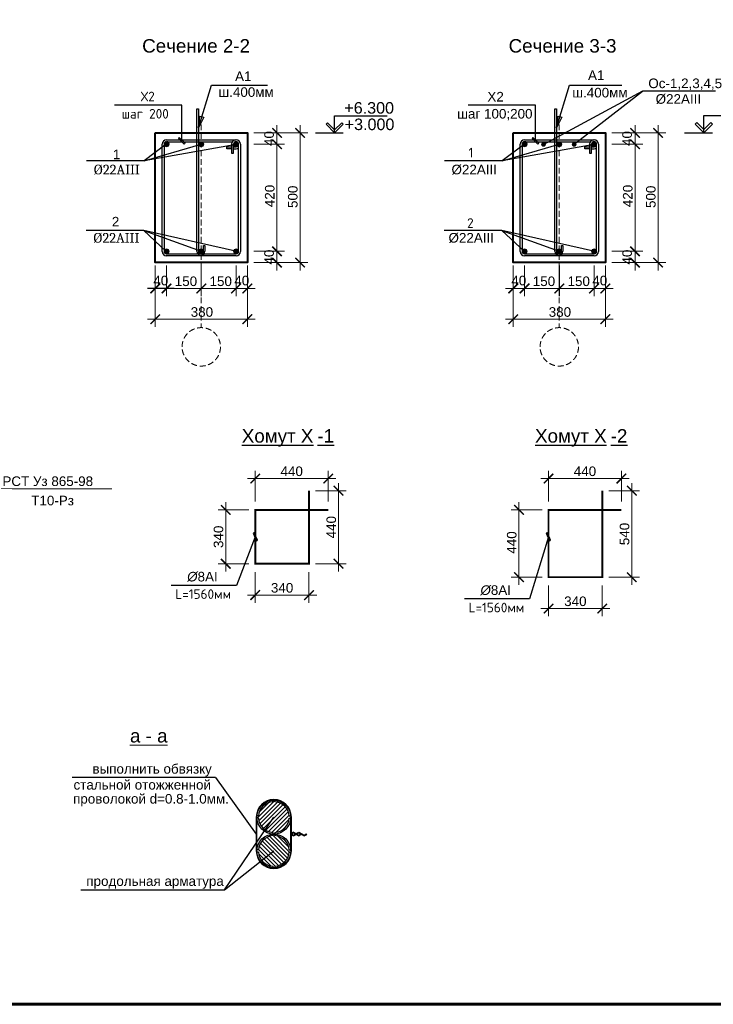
# Model space of a CAD drawing. Header units: millimetres. Extents: x 2063114 to 14983986, y -126020516 to 213791.
# Tile 543 of 656: x 2339810 to 2357873, y -425191 to -399569. Entities that reach past the tile are written whole.
import ezdxf
from ezdxf.enums import TextEntityAlignment as Align

# ---------------------------------------------------------------- set-up
doc = ezdxf.new("R2010")
doc.units = ezdxf.units.MM
doc.linetypes.add('ACAD_ISO04W100', pattern=[30, 24, -3, 0, -3])
doc.linetypes.add('HIDDEN', pattern=[0.375, 0.25, -0.125])
for name, color, linetype, lineweight in [('007-Extension', 32, 'Continuous', 15), ('RRRштриховка', 254, 'Continuous', 0), ('Арматура', 141, 'Continuous', 20), ('оси', 22, 'ACAD_ISO04W100', 13), ('РАЗМЕР АР', 150, 'Continuous', 20)]:
    doc.layers.add(name, color=color, linetype=linetype, lineweight=lineweight)
for name, color, linetype in [('2D-чертеж - Общий', 7, 'Continuous'), ('PDF _РАЗМЕРЫ КЖ', 7, 'Continuous'), ('PDF _Текст', 7, 'Continuous'), ('размер', 7, 'Continuous')]:
    doc.layers.add(name, color=color, linetype=linetype)
doc.styles.get("Standard").update_dxf_attribs({"font": 'arial.ttf'})

# ---------------------------------------------------------------- blocks, each defined once
blk = doc.blocks.new('*U1593')
at = {"color": 0, "lineweight": 60, "ltscale": 25}
blk.add_lwpolyline([(-57400, 41500), (-500, 41500), (-500, 500), (-57400, 500)], close=True, dxfattribs=at)
blk = doc.blocks.new('_ArchTick')
at = {"color": 0, "linetype": 'ByBlock', "const_width": 0.15}
blk.add_lwpolyline([(-0.5, -0.5), (0.5, 0.5)], dxfattribs=at)

msp = doc.modelspace()

# ---------------------------------------------------------------- hatches: boundary and pattern name
at = {"lineweight": 15}
for color, points in [(1, [(2343698.59969, -402811.76443, 1), (2343568.59969, -402811.76443, 1)]), (1, [(2344603.59969, -402811.76443, 1), (2344473.59969, -402811.76443, 1)]), (1, [(2345378.59969, -402811.76443, -1), (2345508.59969, -402811.76443, -1)]), (1, [(2353021.55165, -402811.76443, 1), (2352891.55165, -402811.76443, 1)]), (1, [(2353926.55165, -402811.76443, 1), (2353796.55165, -402811.76443, 1)]), (1, [(2354701.55165, -402811.76443, -1), (2354831.55165, -402811.76443, -1)]), (3, [(2343698.59969, -405596.76443, -1), (2343568.59969, -405596.76443, -1)]), (3, [(2344603.59969, -405596.76443, -1), (2344473.59969, -405596.76443, -1)]), (3, [(2345378.59969, -405596.76443, 1), (2345508.59969, -405596.76443, 1)]), (3, [(2353021.55165, -405596.76443, -1), (2352891.55165, -405596.76443, -1)]), (3, [(2353926.55165, -405596.76443, -1), (2353796.55165, -405596.76443, -1)]), (3, [(2354701.55165, -405596.76443, 1), (2354831.55165, -405596.76443, 1)])]:
    msp.add_hatch(color=color, dxfattribs=at).paths.add_polyline_path(points)
h = msp.add_hatch(color=4, dxfattribs=at)
edge = h.paths.add_edge_path()
edge.add_arc((2353450.51603, -402811.76443), 49.22891, 0, 360)
h = msp.add_hatch(color=4, dxfattribs=at)
edge = h.paths.add_edge_path()
edge.add_arc((2354250.15426, -402811.76443), 49.22891, 0, 360)
at = {"layer": 'RRRштриховка', "ltscale": 1.5}
h = msp.add_hatch(dxfattribs=at)
h.set_pattern_fill('ANSI31', color=0, scale=600, style=0)
h.set_pattern_definition([(45, (2250306.44, -1147557.82), (-53.0330086, 53.0330086), [])])
h.paths.add_polyline_path([(2346458.28794, -420759.38184), (2346458.28794, -420719.27917, 0.370891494), (2346827.16135, -420350.40575), (2346867.26402, -420350.40575, 0.0341306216), (2346867.26402, -420290.40575), (2346827.16135, -420290.40575, 0.370891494), (2346458.28794, -419921.53234), (2346458.28794, -419881.42967, 0.0170603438), (2346428.28794, -419880.40575, 0.0170603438), (2346398.28794, -419881.42967), (2346398.28794, -419921.53234, 0.370891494), (2346029.41453, -420290.40575), (2345989.31186, -420290.40575, 0.0341306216), (2345989.31186, -420350.40575), (2346029.41453, -420350.40575, 0.370891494), (2346398.28794, -420719.27917), (2346398.28794, -420759.38184, 0.0170603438), (2346428.28794, -420760.40575, 0.0170603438)])
h = msp.add_hatch(dxfattribs=at)
h.set_pattern_fill('ANSI31', color=0, scale=600, angle=-90, style=0)
h.set_pattern_definition([(315, (2106123.67, -2261953.82), (53.0330086, 53.0330086), [])])
h.paths.add_polyline_path([(2346458.28794, -421639.38184), (2346458.28794, -421599.27917, 0.370891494), (2346827.16135, -421230.40575), (2346867.26402, -421230.40575, 0.0341306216), (2346867.26402, -421170.40575), (2346827.16135, -421170.40575, 0.370891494), (2346458.28794, -420801.53234), (2346458.28794, -420761.42967, 0.0170603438), (2346428.28794, -420760.40575, 0.0170603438), (2346398.28794, -420761.42967), (2346398.28794, -420801.53234, 0.370891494), (2346029.41453, -421170.40575), (2345989.31186, -421170.40575, 0.0341306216), (2345989.31186, -421230.40575), (2346029.41453, -421230.40575, 0.370891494), (2346398.28794, -421599.27917), (2346398.28794, -421639.38184, 0.0170603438), (2346428.28794, -421640.40575, 0.0170603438)])

# ---------------------------------------------------------------- linework, layer by layer
for p, q in [((2356026.32296, -401424.89882), (2353437.94683, -402827.27216)), ((2354250.15426, -402811.76443), (2356026.32296, -401424.89882)), ((2344423.59969, -405596.76443), (2344423.59969, -401891.76443)), ((2344423.59969, -401891.76443), (2344463.59969, -401891.76443)), ((2344463.59969, -401891.76443), (2344463.59969, -405596.76443)), ((2353746.55165, -405596.76443), (2353746.55165, -401891.76443)), ((2353746.55165, -401891.76443), (2353786.55165, -401891.76443)), ((2353786.55165, -401891.76443), (2353786.55165, -405596.76443)), ((2343628.59969, -402806.76443), (2343053.96536, -403243.20852)), ((2345448.59969, -402816.76443), (2343053.96536, -403243.20852)), ((2343518.59969, -405601.76459), (2343518.59969, -402806.76443)), ((2345558.59969, -402806.76443), (2345558.59969, -405601.76443)), ((2352951.55165, -402806.76443), (2352376.91731, -403243.20852)), ((2354771.55165, -402816.76443), (2352376.91731, -403243.20852)), ((2352841.55165, -405601.76459), (2352841.55165, -402806.76443)), ((2354881.55165, -402806.76443), (2354881.55165, -405601.76443)), ((2344593.59969, -405596.76443), (2344593.59969, -405446.76443)), ((2344593.59969, -405446.76443), (2344633.59969, -405446.76443)), ((2344633.59969, -405446.76443), (2344633.59969, -405596.76443)), ((2353916.55165, -405596.76443), (2353916.55165, -405446.76443)), ((2353916.55165, -405446.76443), (2353956.55165, -405446.76443)), ((2353956.55165, -405446.76443), (2353956.55165, -405596.76443)), ((2345448.59969, -405711.76443), (2343628.59969, -405711.76443)), ((2354771.55165, -405711.76443), (2352951.55165, -405711.76443))]:
    msp.add_line(p, q)
at = {"lineweight": 25}
for p, q in [((2344464.75291, -402380.25801), (2344505.02119, -402078.30334)), ((2344601.13399, -402107.86425), (2344464.75291, -402380.25801)), ((2344505.02119, -402078.30334), (2344601.13399, -402107.86425)), ((2353787.70486, -402380.25801), (2353827.97314, -402078.30334)), ((2353924.08594, -402107.86425), (2353787.70486, -402380.25801)), ((2353827.97314, -402078.30334), (2353924.08594, -402107.86425)), ((2343966.30693, -402636.1578), (2343945.09372, -402657.37101)), ((2343945.09372, -402657.37101), (2344095.09377, -402807.37105)), ((2344116.30697, -402786.15785), (2343966.30693, -402636.1578)), ((2353175.93036, -402636.1578), (2353154.71716, -402657.37101)), ((2353154.71716, -402657.37101), (2353304.7172, -402807.37105)), ((2353325.93041, -402786.15785), (2353175.93036, -402636.1578)), ((2343053.96536, -403243.20852), (2344538.59969, -402811.76443)), ((2344095.09377, -402807.37105), (2344116.30697, -402786.15785)), ((2352376.91731, -403243.20852), (2353861.55165, -402811.76443)), ((2353304.7172, -402807.37105), (2353325.93041, -402786.15785)), ((2343043.96536, -405056.21862), (2344538.59969, -405596.76443)), ((2352366.91731, -405056.21862), (2353861.55165, -405596.76443)), ((2345914.44282, -412922.71544), (2345886.98858, -412934.80945)), ((2345886.98858, -412934.80945), (2345972.50618, -413128.94025)), ((2345999.96041, -413116.84624), (2345914.44282, -412922.71544)), ((2353551.32872, -412922.71544), (2353523.87449, -412934.80945)), ((2353523.87449, -412934.80945), (2353609.39208, -413128.94025)), ((2353636.84632, -413116.84624), (2353551.32872, -412922.71544)), ((2345972.50618, -413128.94025), (2345999.96041, -413116.84624)), ((2353609.39208, -413128.94025), (2353636.84632, -413116.84624))]:
    msp.add_line(p, q, dxfattribs=at)
at = {"color": 0, "linetype": 'Continuous', "lineweight": 25}
for p, q in [((2347826.61988, -402251.98974), (2347786.84512, -402291.7645)), ((2348011.84505, -402437.21494), (2347826.61988, -402251.98974)), ((2348011.84505, -402437.21494), (2348197.07023, -402251.98974)), ((2348197.07023, -402251.98974), (2348236.84498, -402291.7645)), ((2357440.84037, -402245.08109), (2357401.06562, -402284.85584)), ((2357626.06555, -402430.30628), (2357440.84037, -402245.08109)), ((2357626.06555, -402430.30628), (2357811.29072, -402245.08109)), ((2357811.29072, -402245.08109), (2357851.06548, -402284.85584)), ((2347786.84512, -402291.7645), (2348011.84505, -402516.76443)), ((2348236.84498, -402291.7645), (2348011.84505, -402516.76443)), ((2348011.84505, -402516.76443), (2348011.84505, -402437.21494)), ((2348011.84505, -402516.76443), (2348011.84505, -402437.21494)), ((2357401.06562, -402284.85584), (2357626.06555, -402509.85577)), ((2357851.06548, -402284.85584), (2357626.06555, -402509.85577)), ((2357626.06555, -402509.85577), (2357626.06555, -402430.30628)), ((2357626.06555, -402509.85577), (2357626.06555, -402430.30628))]:
    msp.add_line(p, q, dxfattribs=at)
at = {"lineweight": 25, "extrusion": (0.955813, -0.293975, 0)}
for points, elevation in [([(304612.48703, 0), (305774.23926, 0)], 2359160.03748), ([(307353.19725, 0), (308516.85661, 0)], 2368071.03858)]:
    msp.add_lwpolyline(points, dxfattribs=dict(at, elevation=elevation))
at = {"lineweight": 25, "extrusion": (0, 1, 0)}
for points, elevation in [([(-2344806.27845, 0), (-2346267.42906, 0)], -401269.83983), ([(-2354129.2304, 0), (-2355489.6967, 0)], -401269.83983), ([(-2357933.07485, 0), (-2356026.32296, 0)], -401424.89882), ([(-2344030.70035, 0), (-2342276.91247, 0)], -401792.72421), ([(-2353240.32378, 0), (-2351486.5359, 0)], -401792.72421), ([(-2343053.96536, 0), (-2341551.88203, 0)], -403243.20852), ([(-2352376.91731, 0), (-2350874.83398, 0)], -403243.20852), ([(-2343043.96536, 0), (-2341541.88203, 0)], -405056.21862), ([(-2352366.91731, 0), (-2350864.83398, 0)], -405056.21862), ([(-2345452.08008, 0), (-2343757.69728, 0)], -414291.02991), ([(-2353088.96599, 0), (-2351394.58319, 0)], -414641.02991)]:
    msp.add_lwpolyline(points, dxfattribs=dict(at, elevation=elevation))
at = {"lineweight": 25, "extrusion": (1, 0, 0)}
for elevation in [2344030.70035, 2353240.32378]:
    msp.add_lwpolyline([(-402721.76443, 0), (-401792.72421, 0)], dxfattribs=dict(at, elevation=elevation))
at = {"color": 0, "linetype": 'Continuous', "lineweight": 25, "extrusion": (1, 0, 0)}
for points, elevation in [([(-402516.76443, 0), (-402066.76443, 0)], 2348011.84505), ([(-402509.85577, 0), (-402059.85577, 0)], 2357626.06555)]:
    msp.add_lwpolyline(points, dxfattribs=dict(at, elevation=elevation))
at = {"color": 0, "linetype": 'Continuous', "lineweight": 25, "extrusion": (0, 1, 0)}
for points, elevation in [([(-2348011.84505, 0), (-2349377.15014, 0)], -402066.76443), ([(-2357626.06555, 0), (-2358991.37063, 0)], -402059.85577), ([(-2347510.15288, 0), (-2348236.84505, 0)], -402516.76443), ([(-2357124.37338, 0), (-2357851.06555, 0)], -402509.85577)]:
    msp.add_lwpolyline(points, dxfattribs=dict(at, elevation=elevation))
at = {"lineweight": 40, "ltscale": 100}
for points in [[(2343338.59969, -402516.76443), (2345738.59969, -402516.76443), (2345738.59969, -405891.76443), (2343338.59969, -405891.76443)], [(2352661.55165, -402516.76443), (2355061.55165, -402516.76443), (2355061.55165, -405891.76443), (2352661.55165, -405891.76443)]]:
    msp.add_lwpolyline(points, close=True, dxfattribs=at)
at = {"lineweight": 25, "extrusion": (-0.22063, -0.975358, 0)}
for points, elevation in [([(2377123.22607, 0), (2374673.21749, 0)], -121871.54706), ([(2386216.43754, 0), (2383766.42896, 0)], -123928.47152)]:
    msp.add_lwpolyline(points, dxfattribs=dict(at, elevation=elevation))
at = {"lineweight": 25, "extrusion": (-0.682243, -0.731126, 0)}
for points, elevation in [([(1990205.96957, 0), (1989406.3337, 0)], -1302377.82662), ([(1997022.21932, 0), (1996222.58344, 0)], -1308738.34331)]:
    msp.add_lwpolyline(points, dxfattribs=dict(at, elevation=elevation))
at = {"lineweight": 25}
for points in [[(2345943.4745, -413025.82784), (2345452.08008, -414291.02991)], [(2353580.3604, -413025.82784), (2353088.96599, -414641.02991)]]:
    msp.add_lwpolyline(points, dxfattribs=at)
at = {"color": 0}
for points in [[(2344913.04251, -419288.75777), (2341172.39873, -419288.75777)], [(2345146.7387, -422210.43336), (2346428.28794, -421200.40575)], [(2341403.46623, -422210.43336), (2345146.7387, -422210.43336)]]:
    msp.add_lwpolyline(points, dxfattribs=at)
at = {"color": 0, "ltscale": 1.5}
for points in [[(2344913.04251, -419288.75777), (2345972.28794, -420760.40575)], [(2346398.28794, -419921.53234), (2346398.28794, -419881.42967)], [(2346458.28794, -419921.53234), (2346458.28794, -419881.42967)], [(2345146.7387, -422210.43336), (2346428.28794, -420320.40575)], [(2345988.28794, -421200.40575), (2345988.28794, -420320.40575)], [(2346029.41453, -420290.40575), (2345989.31186, -420290.40575)], [(2346029.41453, -420350.40575), (2345989.31186, -420350.40575)], [(2346827.16135, -420290.40575), (2346867.26402, -420290.40575)], [(2346827.16135, -420350.40575), (2346867.26402, -420350.40575)], [(2346868.28794, -421200.40575), (2346868.28794, -420320.40575)], [(2346939.69496, -420707.47858), (2346868.28794, -420750.32279)], [(2346868.28794, -420750.32279), (2346939.69496, -420707.47858), (2347077.17567, -420789.967), (2347128.15095, -420759.38184)], [(2347010.65119, -420750.05231), (2347077.17567, -420710.13762), (2347214.65639, -420792.62605), (2347270.06341, -420759.38184)], [(2346398.28794, -420719.27917), (2346398.28794, -420759.38184)], [(2346398.28794, -420801.53234), (2346398.28794, -420761.42967)], [(2346458.28794, -420719.27917), (2346458.28794, -420759.38184)], [(2346458.28794, -420801.53234), (2346458.28794, -420761.42967)], [(2346884.28794, -420759.38184), (2346939.69496, -420726.13762), (2347077.17567, -420808.62605), (2347143.70016, -420768.71136)], [(2346884.28794, -420759.38184), (2346939.69496, -420792.62605), (2346995.10199, -420759.38184)], [(2346884.28794, -420778.04088), (2346939.69496, -420811.2851), (2347010.65119, -420768.71136)], [(2347026.2004, -420759.38184), (2347077.17567, -420728.79667), (2347214.65639, -420811.2851), (2347285.61261, -420768.71136)], [(2347270.06341, -420759.38184), (2347285.61261, -420768.71136)], [(2346029.41453, -421170.40575), (2345989.31186, -421170.40575)], [(2346827.16135, -421170.40575), (2346867.26402, -421170.40575)], [(2346029.41453, -421230.40575), (2345989.31186, -421230.40575)], [(2346827.16135, -421230.40575), (2346867.26402, -421230.40575)], [(2346398.28794, -421599.27917), (2346398.28794, -421639.38184)], [(2346458.28794, -421599.27917), (2346458.28794, -421639.38184)]]:
    msp.add_lwpolyline(points, dxfattribs=at)
msp.add_lwpolyline([(2346884.28794, -420740.72279), (2346884.28794, -420320.40575, 1), (2345972.28794, -420320.40575), (2345972.28794, -421200.40575, 1), (2346884.28794, -421200.40575), (2346884.28794, -420759.38184)], format="xyb", dxfattribs=at)
at = {"color": 1, "lineweight": 15}
for centre in [(2343633.59969, -402811.76443), (2344538.59969, -402811.76443), (2345443.59969, -402811.76443), (2352956.55165, -402811.76443), (2353861.55165, -402811.76443), (2354766.55165, -402811.76443)]:
    msp.add_circle(centre, 65, dxfattribs=at)
at = {"lineweight": 15}
for centre in [(2344538.59969, -402811.76443), (2353861.55165, -402811.76443), (2344538.59969, -405596.76443), (2353861.55165, -405596.76443)]:
    msp.add_circle(centre, 65, dxfattribs=at)
at = {"color": 4, "lineweight": 15}
for centre in [(2353450.51603, -402811.76443), (2354250.15426, -402811.76443)]:
    msp.add_circle(centre, 49.22891, dxfattribs=at)
at = {"color": 3, "lineweight": 15}
for centre in [(2343633.59969, -405596.76443), (2345443.59969, -405596.76443), (2352956.55165, -405596.76443), (2354766.55165, -405596.76443)]:
    msp.add_circle(centre, 65, dxfattribs=at)
at = {"color": 0, "ltscale": 1.5}
for centre in [(2346428.28794, -420320.40575), (2346428.28794, -421200.40575)]:
    msp.add_circle(centre, 440, dxfattribs=at)
for centre, radius, start, end in [((2344528.59969, -405596.76443), 105, 180, 0), ((2344528.59969, -405596.76443), 65, 180, 0), ((2353851.55165, -405596.76443), 105, 180, 0), ((2353851.55165, -405596.76443), 65, 180, 0), ((2353851.55165, -405596.76443), 65, 180, 0), ((2343628.59969, -405601.76443), 110, 180, 270), ((2345448.59969, -405601.76443), 110, 270, 0), ((2352951.55165, -405601.76443), 110, 180, 270), ((2354771.55165, -405601.76443), 110, 270, 0)]:
    msp.add_arc(centre, radius, start, end)
for centre, start, end in [((2346428.28794, -420320.40575), 94.301222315, 175.698777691), ((2346428.28794, -420320.40575), 4.301222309, 85.698777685), ((2346428.28794, -420320.40575), 184.301222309, 265.698777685), ((2346428.28794, -420320.40575), 274.301222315, 355.698777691), ((2346428.28794, -421200.40575), 94.301222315, 175.698777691), ((2346428.28794, -421200.40575), 4.301222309, 85.698777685), ((2346428.28794, -421200.40575), 184.301222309, 265.698777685), ((2346428.28794, -421200.40575), 274.301222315, 355.698777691)]:
    msp.add_arc(centre, 400, start, end, dxfattribs=at)
at = {"layer": '2D-чертеж - Общий', "linetype": 'Continuous'}
for p, q in [((2343628.59966, -402696.76443), (2345448.60001, -402696.76443)), ((2343628.59969, -402746.76443), (2343638.59969, -402746.76443)), ((2343628.59984, -402746.76443), (2345346.40439, -402746.76443)), ((2345448.59969, -402746.76443), (2345438.59969, -402746.76443)), ((2352951.55162, -402696.76443), (2354771.55196, -402696.76443)), ((2352951.55165, -402746.76443), (2352961.55165, -402746.76443)), ((2352951.55179, -402746.76443), (2354669.35634, -402746.76443)), ((2354771.55165, -402746.76443), (2354761.55165, -402746.76443)), ((2343568.59969, -402811.76443), (2343568.59969, -405601.76443)), ((2345203.92838, -402926.76443), (2345203.92838, -402876.76443)), ((2345203.92838, -402876.76443), (2345328.59969, -402876.76443)), ((2345328.59969, -402926.76443), (2345203.92838, -402926.76443)), ((2345328.59969, -402806.76426), (2345328.59969, -403046.76443)), ((2345378.59969, -403046.76443), (2345378.59969, -402806.7643)), ((2345378.59969, -402876.76443), (2345448.59969, -402876.76443)), ((2345378.59969, -402926.76443), (2345448.59969, -402926.76443)), ((2345508.59969, -405601.76443), (2345508.59969, -402816.76443)), ((2352891.55165, -402811.76443), (2352891.55165, -405596.76467)), ((2354526.88033, -402926.76443), (2354526.88033, -402876.76443)), ((2354526.88033, -402876.76443), (2354651.55165, -402876.76443)), ((2354651.55165, -402926.76443), (2354526.88033, -402926.76443)), ((2354651.55165, -402806.76426), (2354651.55165, -403046.76443)), ((2354701.55165, -403046.76443), (2354701.55165, -402806.7643)), ((2354701.55165, -402876.76443), (2354771.55165, -402876.76443)), ((2354701.55165, -402926.76443), (2354771.55165, -402926.76443)), ((2354831.55165, -405601.76443), (2354831.55165, -402816.76443)), ((2345328.59969, -403046.76443), (2345378.59969, -403046.76443)), ((2354651.55165, -403046.76443), (2354701.55165, -403046.76443)), ((2343628.59969, -405661.76443), (2344538.59969, -405661.76443)), ((2344538.59969, -405661.76443), (2345448.59969, -405661.76443)), ((2352951.55165, -405661.76443), (2353861.55165, -405661.76443)), ((2353861.55165, -405661.76443), (2354771.55165, -405661.76443))]:
    msp.add_line(p, q, dxfattribs=at)
for centre, radius, start, end in [((2343628.59969, -402806.76443), 110, 90, 180), ((2343628.59969, -402806.76443), 60, 90, 180), ((2343628.59984, -402806.76443), 60, 90, 180), ((2343638.59969, -402806.76443), 60, 0, 90), ((2345438.59969, -402806.76443), 110, 90, 180), ((2345438.59969, -402806.76443), 60, 90, 180), ((2345448.59969, -402806.76443), 110, 0, 90), ((2345448.59969, -402806.76443), 60, 0, 90), ((2352951.55165, -402806.76443), 110, 90, 180), ((2352951.55165, -402806.76443), 60, 90, 180), ((2352951.55179, -402806.76443), 60, 90, 180), ((2352961.55165, -402806.76443), 60, 0, 90), ((2354761.55165, -402806.76443), 110, 90, 180), ((2354761.55165, -402806.76443), 60, 90, 180), ((2354771.55165, -402806.76443), 110, 0, 90), ((2354771.55165, -402806.76443), 60, 0, 90), ((2345448.59969, -402816.76443), 60, 270, 0), ((2345448.59969, -402816.76443), 110, 270, 303.055731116), ((2354771.55165, -402816.76443), 60, 270, 0), ((2354771.55165, -402816.76443), 110, 270, 303.055731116), ((2343628.59969, -405601.76443), 60, 180, 270), ((2345448.59969, -405601.76443), 60, 270, 0), ((2352951.55165, -405601.76443), 60, 180, 270), ((2354771.55165, -405601.76443), 60, 270, 0)]:
    msp.add_arc(centre, radius, start, end, dxfattribs=at)
at = {"layer": 'PDF _РАЗМЕРЫ КЖ', "lineweight": 13}
msp.add_lwpolyline([(2342209.19174, -411779.17501), (2338830.9203, -411779.17501), (2338199.71695, -412574.84684)], dxfattribs=at)
at = {"layer": 'Арматура', "const_width": 50}
for points in [[(2347843.4745, -412325.82784), (2345943.4745, -412325.82784), (2345943.4745, -413725.82784), (2347343.4745, -413725.82784), (2347343.4745, -411825.82784)], [(2355480.3604, -412325.82784), (2353580.3604, -412325.82784), (2353580.3604, -414075.82784), (2354980.3604, -414075.82784), (2354980.3604, -411825.82784)]]:
    msp.add_lwpolyline(points, dxfattribs=at)
at = {"layer": 'оси', "color": 1, "linetype": 'HIDDEN', "ltscale": 600}
for p, q in [((2344538.59969, -402297.23007), (2344538.59969, -407582.76083)), ((2353861.55165, -402297.23007), (2353861.55165, -407582.76083))]:
    msp.add_line(p, q, dxfattribs=at)
for centre in [(2344538.59969, -408082.76083), (2353861.55165, -408082.76083)]:
    msp.add_circle(centre, 500, dxfattribs=at)
at = {"layer": 'размер'}
for p, q in [((2353861.55165, -405963.31761), (2353861.55165, -406763.31761)), ((2353861.55165, -405963.31761), (2353861.55165, -406763.31761)), ((2343833.59969, -406563.31761), (2343138.59969, -406563.31761))]:
    msp.add_line(p, q, dxfattribs=at)
at = {"layer": 'РАЗМЕР АР'}
for p, q in [((2345910.15288, -402516.76443), (2346710.15288, -402516.76443)), ((2345910.15288, -402516.76443), (2346710.15288, -402516.76443)), ((2346510.15288, -406091.76443), (2346510.15288, -402316.76443)), ((2346710.15288, -402516.76443), (2347310.15288, -402516.76443)), ((2347110.15288, -406091.76443), (2347110.15288, -402316.76443)), ((2355233.10483, -402516.76443), (2356033.10483, -402516.76443)), ((2355233.10483, -402516.76443), (2356033.10483, -402516.76443)), ((2355833.10483, -406091.76443), (2355833.10483, -402316.76443)), ((2356033.10483, -402516.76443), (2356633.10483, -402516.76443)), ((2356433.10483, -406091.76443), (2356433.10483, -402316.76443)), ((2345910.15288, -402811.76443), (2346710.15288, -402811.76443)), ((2345910.15288, -402811.76443), (2346710.15288, -402811.76443)), ((2355233.10483, -402811.76443), (2356033.10483, -402811.76443)), ((2355233.10483, -402811.76443), (2356033.10483, -402811.76443)), ((2345910.15288, -405596.76443), (2346710.15288, -405596.76443)), ((2345910.15288, -405596.76443), (2346710.15288, -405596.76443)), ((2355233.10483, -405596.76443), (2356033.10483, -405596.76443)), ((2355233.10483, -405596.76443), (2356033.10483, -405596.76443)), ((2343338.59969, -405963.31761), (2343338.59969, -406763.31761)), ((2343633.59969, -405963.31761), (2343633.59969, -406763.31761)), ((2343633.59969, -405963.31761), (2343633.59969, -406763.31761)), ((2344538.59969, -405963.31761), (2344538.59969, -406763.31761)), ((2344538.59969, -405963.31761), (2344538.59969, -406763.31761)), ((2345443.59969, -405963.31761), (2345443.59969, -406763.31761)), ((2345443.59969, -405963.31761), (2345443.59969, -406763.31761)), ((2345738.59969, -405963.31761), (2345738.59969, -406763.31761)), ((2345910.15288, -405891.76443), (2346710.15288, -405891.76443)), ((2346710.15288, -405891.76443), (2347310.15288, -405891.76443)), ((2352661.55165, -405963.31761), (2352661.55165, -406763.31761)), ((2352956.55165, -405963.31761), (2352956.55165, -406763.31761)), ((2352956.55165, -405963.31761), (2352956.55165, -406763.31761)), ((2354766.55165, -405963.31761), (2354766.55165, -406763.31761)), ((2354766.55165, -405963.31761), (2354766.55165, -406763.31761)), ((2355061.55165, -405963.31761), (2355061.55165, -406763.31761)), ((2355233.10483, -405891.76443), (2356033.10483, -405891.76443)), ((2356033.10483, -405891.76443), (2356633.10483, -405891.76443)), ((2343433.59969, -406563.31761), (2344738.59969, -406563.31761)), ((2344338.59969, -406563.31761), (2345643.59969, -406563.31761)), ((2345243.59969, -406563.31761), (2345938.59969, -406563.31761)), ((2353156.55165, -406563.31761), (2352461.55165, -406563.31761)), ((2352756.55165, -406563.31761), (2354061.55165, -406563.31761)), ((2353661.55165, -406563.31761), (2354966.55165, -406563.31761)), ((2354566.55165, -406563.31761), (2355261.55165, -406563.31761)), ((2343338.59969, -406763.31761), (2343338.59969, -407563.31761)), ((2345738.59969, -406763.31761), (2345738.59969, -407563.31761)), ((2352661.55165, -406763.31761), (2352661.55165, -407563.31761)), ((2355061.55165, -406763.31761), (2355061.55165, -407563.31761)), ((2343138.59969, -407363.31761), (2345938.59969, -407363.31761)), ((2352461.55165, -407363.31761), (2355261.55165, -407363.31761)), ((2345943.4745, -412109.2033), (2345943.4745, -411309.2033)), ((2347843.4745, -412109.2033), (2347843.4745, -411309.2033)), ((2353580.3604, -412109.2033), (2353580.3604, -411309.2033)), ((2355480.3604, -412109.2033), (2355480.3604, -411309.2033)), ((2345743.4745, -411509.2033), (2348043.4745, -411509.2033)), ((2348112.3644, -413925.82784), (2348112.3644, -411625.82784)), ((2353380.3604, -411509.2033), (2355680.3604, -411509.2033)), ((2355749.25031, -414275.82784), (2355749.25031, -411625.82784)), ((2347512.3644, -411825.82784), (2348312.3644, -411825.82784)), ((2355149.25031, -411825.82784), (2355949.25031, -411825.82784)), ((2345174.58459, -413925.82784), (2345174.58459, -412125.82784)), ((2352811.4705, -414275.82784), (2352811.4705, -412125.82784)), ((2345774.58459, -412325.82784), (2344974.58459, -412325.82784)), ((2353411.4705, -412325.82784), (2352611.4705, -412325.82784)), ((2345774.58459, -413725.82784), (2344974.58459, -413725.82784)), ((2347512.3644, -413725.82784), (2348312.3644, -413725.82784)), ((2345943.4745, -413942.45239), (2345943.4745, -414742.45239)), ((2347343.4745, -413942.45239), (2347343.4745, -414742.45239)), ((2353411.4705, -414075.82784), (2352611.4705, -414075.82784)), ((2353411.4705, -414075.82784), (2352611.4705, -414075.82784)), ((2353580.3604, -414292.45239), (2353580.3604, -415092.45239)), ((2354980.3604, -414292.45239), (2354980.3604, -415092.45239)), ((2355149.25031, -414075.82784), (2355949.25031, -414075.82784)), ((2345743.4745, -414542.45239), (2347543.4745, -414542.45239)), ((2353380.3604, -414892.45239), (2355180.3604, -414892.45239))]:
    msp.add_line(p, q, dxfattribs=at)

# ---------------------------------------------------------------- block references
msp.add_blockref('*U1593', (2379792.08613, -425691.31434))
at = {"layer": 'РАЗМЕР АР', "xscale": 250, "yscale": 250, "zscale": 250}
for p, rotation in [((2346510.15288, -402516.76443), 90), ((2347110.15288, -402516.76443), 90), ((2355833.10483, -402516.76443), 90), ((2356433.10483, -402516.76443), 90), ((2346510.15288, -402811.76443), 270), ((2346510.15288, -402811.76443), 90), ((2355833.10483, -402811.76443), 270), ((2355833.10483, -402811.76443), 90), ((2346510.15288, -405596.76443), 270), ((2346510.15288, -405596.76443), 90), ((2355833.10483, -405596.76443), 270), ((2355833.10483, -405596.76443), 90), ((2346510.15288, -405891.76443), 270), ((2346510.15288, -405891.76443), 90), ((2347110.15288, -405891.76443), 270), ((2355833.10483, -405891.76443), 270), ((2355833.10483, -405891.76443), 90), ((2356433.10483, -405891.76443), 270), ((2343338.59969, -406563.31761), 180), ((2343633.59969, -406563.31761), 180), ((2344538.59969, -406563.31761), 180), ((2345443.59969, -406563.31761), 180), ((2352661.55165, -406563.31761), 180), ((2352956.55165, -406563.31761), 180), ((2353861.55165, -406563.31761), 180), ((2354766.55165, -406563.31761), 180), ((2343338.59969, -407363.31761), 180), ((2352661.55165, -407363.31761), 180), ((2345943.4745, -411509.2033), 180), ((2353580.3604, -411509.2033), 180), ((2348112.3644, -411825.82784), 90), ((2355749.25031, -411825.82784), 90), ((2345174.58459, -412325.82784), 90), ((2352811.4705, -412325.82784), 90), ((2345174.58459, -413725.82784), 270), ((2348112.3644, -413725.82784), 270), ((2352811.4705, -414075.82784), 270), ((2355749.25031, -414075.82784), 270), ((2345943.4745, -414542.45239), 180), ((2353580.3604, -414892.45239), 180)]:
    msp.add_blockref('_ArchTick', p, dxfattribs=dict(at, rotation=rotation))
for p in [(2343633.59969, -406563.31761), (2344538.59969, -406563.31761), (2345443.59969, -406563.31761), (2345738.59969, -406563.31761), (2352956.55165, -406563.31761), (2353861.55165, -406563.31761), (2354766.55165, -406563.31761), (2355061.55165, -406563.31761), (2345738.59969, -407363.31761), (2355061.55165, -407363.31761), (2347843.4745, -411509.2033), (2355480.3604, -411509.2033), (2347343.4745, -414542.45239), (2354980.3604, -414892.45239)]:
    msp.add_blockref('_ArchTick', p, dxfattribs=at)

# ---------------------------------------------------------------- texts
for s, p in [('%%UХомут Х', (2345593.39524, -410574.62881)), ('%%U-1', (2347562.84849, -410574.62881)), ('%%UХомут Х', (2353230.28115, -410574.62881)), ('%%U-2', (2355199.7344, -410574.62881))]:
    msp.add_text(s, height=350).set_placement(p)
at = {"color": 0, "char_height": 350, "width": 3550.2423095, "attachment_point": 1}
for s, insert in [('\\pi395.53384;Сечение 2-2', (2342603.55378, -400074.8678)), ('\\pi393.74326;Сечение 3-3', (2352148.2915, -400074.8678)), ('\\pi448.53521;Колонна К-1\\P\\pi427.52566;Сечение 1-1', (2325538.91814, -400845.29505)), ('\\pi416.54339;Колонна К-2\\P\\pi200.95676;Сечение 1*-1*', (2334098.82058, -400845.29505))]:
    msp.add_mtext(s, dxfattribs=dict(at, insert=insert))
at = {"lineweight": 25, "char_height": 250, "attachment_point": 1}
for s, insert, width in [('А1', (2345418.95063, -400915.12027), 525.1893939), ('А1', (2354609.45966, -400889.66803), 525.1893939), ('Ос-1,2,3,4,5', (2356180.07173, -401100.20787), 2428.1108473), ('{\\fISOCPEUR|b0|i0|c204|p34;Х2}', (2342963.4655, -401442.72421), 565.719697), ('ш.400мм', (2344985.25639, -401327.52109), 1428.5984848), ('Х2', (2351989.48994, -401448.56108), 565.719697), ('ш.400мм', (2354199.86952, -401342.29475), 1428.5984848), ('%%C22AIII', (2356370.61252, -401507.43467), 1327.6515152), ('{\\fISOCPEUR|b0|i0|c204|p34;шаг 200}', (2342464.79126, -401892.72421), 1571.2121212), ('шаг 100;200', (2351203.06586, -401892.09935), 2297.7451921), ('1', (2342235.51184, -402949.11932), 332.7651515), ('{\\fISOCPEUR|b0|i0|c0|p34;1}', (2351498.20441, -402902.56807), 332.7651515), ('{\\fCambria|b0|i0|c204|p18;%%C2\\fCambria|b0|i0|c0|p18;2\\fCambria|b0|i0|c204|p18;AIII}', (2341731.61687, -403343.20852), 1327.6515152), ('%%C22AIII', (2351054.56883, -403343.20852), 1327.6515152), ('2', (2342209.54802, -404700.23534), 332.5757576), ('{\\fISOCPEUR|b0|i0|c0|p34;2}', (2351460.98844, -404735.73411), 634.3916438), ('{\\fCambria|b0|i0|c204|p18;%%C22AIII}', (2341721.61687, -405119.72527), 1327.6515152), ('%%C22AIII', (2350976.77784, -405119.72527), 1327.6515152), ('{\\fArial|b0|i1|c204|p34;%%C}8АI', (2344170.85327, -413937.5689), 839.5833333), ('{\\fArial|b0|i1|c204|p34;%%C}8АI', (2351807.73917, -414287.5689), 839.5833333), ('{\\fISOCPEUR|b0|i0|c204|p34;L=1560мм}', (2343863.06493, -414391.02991), 1594.3181818), ('{\\fISOCPEUR|b0|i0|c204|p34;L=1560мм}', (2351499.95084, -414741.02991), 1594.3181818)]:
    msp.add_mtext(s, dxfattribs=dict(at, insert=insert, width=width))
at = {"color": 0, "linetype": 'Continuous', "lineweight": 25, "char_height": 300, "attachment_point": 1}
for s, insert, width in [('+6.300', (2348264.39216, -401713.91212), 1128.8778409), ('+3.000', (2348273.73203, -402142.36445), 1498.0397727)]:
    msp.add_mtext(s, dxfattribs=dict(at, insert=insert, width=width))
at = {"layer": '007-Extension', "color": 0}
for s, height, p in [('%%Ua - a', 350, (2343170.53341, -418378.21694)), ('продольная арматура ', 250, (2343383.71977, -422110.43336))]:
    msp.add_text(s, height=height, dxfattribs=at).set_placement(p, align=Align.CENTER)
for s, p in [('выполнить обвязку', (2341704.78461, -419188.75777)), ('стальной отожженной ', (2341212.18779, -419603.36956)), ('проволокой d=0.8-1.0мм.  ', (2341200.05644, -419967.98134))]:
    msp.add_text(s, height=250, dxfattribs=at).set_placement(p)
at = {"layer": '007-Extension', "color": 0, "char_height": 250, "attachment_point": 7}
for s, insert in [('РСТ Уз 865-98', (2339359.88649, -411708.05351)), ('Т10-Рз', (2340111.10737, -412210.34913))]:
    msp.add_mtext(s, dxfattribs=dict(at, insert=insert))
at = {"layer": 'PDF _Текст', "ltscale": 100, "insert": (2342813.28527, -375538.90903), "char_height": 250, "width": 17761.3594528, "attachment_point": 1}
msp.add_mtext('\\pi-750,l750,t750;1.^I Данный лист см . совместно с л . л . КЖ -\\P2.^I Монолитные конструкции выполнить согласно КМК 2.03.01-96 " Бетонные и железобетонные конструкции ", КМК 3.03.01-98 " Несущие и ограждающие конструкции "\\P3.^I Арматурные стержни крепить между собой отожженной стальной проволокой диаметром 0.8-1.2 мм .  Длину нахлёста принять 40d(d-диаметр арматуры )\\P4.^I Снятие опалубки производить после достижения бетоном 70% проектной прочности \\P5.^I Размерные линии указаны до центра рабочей арматуры .\\P6.^I Сварку арматуры производить по РСтУз 865-98 электродами типа Э 42 А по ГОСТ 9467-85\\P7.^I Концы хомутов заводить в тело бетона на длину не менее 50 мм .\\P8.^I К бетонированию колонн приступить только после приемки арматурного каркаса колонна техническим надзором заказчика и автором проекта , что должно быть подтверждено актом на скрытые работы до бетонирования колонн .\\P9.^I При производстве бетонных работ в условиях сухого и жаркого климата при температуре воздуха выше 25° С и относительной влажности менее 50% должны применяться цементы , марочная прочность которых превышает проектную прочность бетона но менее , чем на 20 %. Уход за свежеуложенным бетоном следует осуществлять до достижения им не менее 70 % проектной прочности .  п .  6.8 КМК 2.01.03-96 " Строительство в сейсмических районах "', dxfattribs=at)
at = {"layer": 'РАЗМЕР АР'}
for s, p in [('150', (2343848.59969, -406500.81761)), ('150', (2344753.59969, -406500.81761)), ('150', (2353171.55165, -406500.81761)), ('150', (2354076.55165, -406500.81761)), ('380', (2344263.59969, -407300.81761)), ('380', (2353586.55165, -407300.81761))]:
    msp.add_text(s, height=250, dxfattribs=at).set_placement(p)
at = {"layer": 'РАЗМЕР АР', "char_height": 250, "attachment_point": 5, "rotation": 90}
for s, insert in [('\\A1;40', (2346305.73605, -402662.09923)), ('\\A1;40', (2355628.688, -402662.09923)), ('\\A1;420', (2346322.65288, -404156.29609)), ('\\A1;500', (2346922.65288, -404178.2139)), ('\\A1;420', (2355645.60483, -404156.29609)), ('\\A1;500', (2356245.60483, -404178.2139)), ('\\A1;40', (2346305.73605, -405746.42962)), ('\\A1;40', (2355628.688, -405746.42962)), ('\\A1;440', (2347924.8644, -412775.82784)), ('\\A1;340', (2344987.08459, -413025.82784)), ('\\A1;540', (2355561.75031, -412952.78907)), ('\\A1;440', (2352623.9705, -413174.04024))]:
    msp.add_mtext(s, dxfattribs=dict(at, insert=insert))
at = {"layer": 'РАЗМЕР АР', "char_height": 250, "attachment_point": 5}
for s, insert in [('\\A1;40', (2343483.9345, -406358.90078)), ('\\A1;40', (2345593.26489, -406358.90078)), ('\\A1;40', (2352806.88645, -406358.90078)), ('\\A1;40', (2354916.21684, -406358.90078)), ('\\A1;440', (2346893.4745, -411321.7033)), ('\\A1;440', (2354530.3604, -411321.7033)), ('\\A1;340', (2346643.4745, -414354.95239)), ('\\A1;340', (2354280.3604, -414704.95239))]:
    msp.add_mtext(s, dxfattribs=dict(at, insert=insert))

doc.saveas('drawing.dxf')
